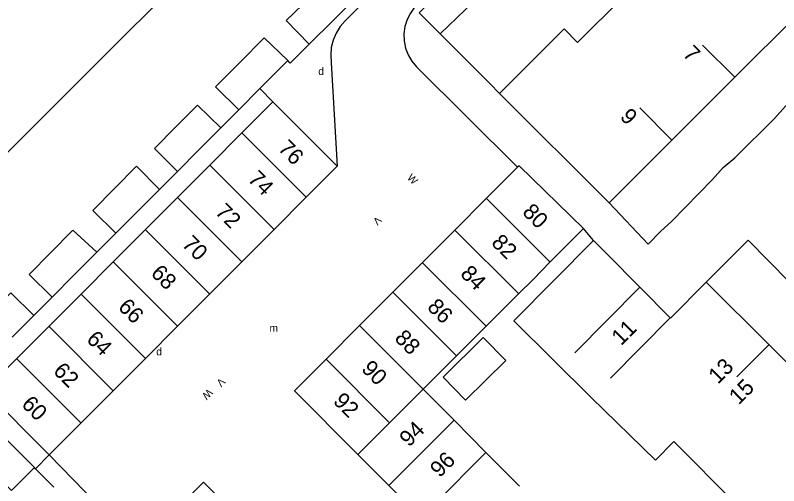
# Model space of a CAD drawing. Extents: x 134999 to 136502, y 457398 to 459002.
# Drawn here: x 136222.9 to 136273.3, y 458053.5 to 458084.5 of the extents above; entities that cross this region are included whole.
import ezdxf

# ---------------------------------------------------------------- set-up
doc = ezdxf.new("R2010")
doc.units = 0
for name, color, linetype in [('RI_DGTB_15', 7, 'Continuous'), ('RI_DGTB_23', 7, 'Continuous'), ('RI_DGTB_29', 7, 'Continuous'), ('RI_DGTB_30', 7, 'Continuous'), ('RI_DGTB_35', 7, 'Continuous'), ('RI_DGTB_36', 7, 'Continuous'), ('RI_DGTB_4', 7, 'Continuous'), ('RI_DGTB_43', 7, 'Continuous'), ('RI_DGTB_5', 7, 'Continuous'), ('RI_DGTB_54', 7, 'Continuous'), ('RI_DGTB_6', 7, 'Continuous')]:
    doc.layers.add(name, color=color, linetype=linetype)

msp = doc.modelspace()

# ---------------------------------------------------------------- linework, layer by layer
at = {"layer": 'RI_DGTB_15'}
for p, q in [((136270.387, 458080.435), (136268.268, 458082.558)), ((136270.387, 458080.435), (136268.268, 458082.558)), ((136270.387, 458080.435), (136268.268, 458082.558)), ((136266.239, 458076.293), (136264.12, 458078.416)), ((136266.239, 458076.293), (136264.12, 458078.416)), ((136266.239, 458076.293), (136264.12, 458078.416)), ((136237.831, 458076.773), (136242.08, 458072.524)), ((136237.831, 458076.773), (136242.08, 458072.524)), ((136237.831, 458076.773), (136242.08, 458072.524)), ((136235.705, 458074.645), (136239.955, 458070.395)), ((136235.705, 458074.645), (136239.955, 458070.395)), ((136235.705, 458074.645), (136239.955, 458070.395)), ((136233.579, 458072.515), (136237.828, 458068.266)), ((136233.579, 458072.515), (136237.828, 458068.266)), ((136233.579, 458072.515), (136237.828, 458068.266)), ((136253.994, 458072.449), (136258.2, 458068.243)), ((136253.994, 458072.449), (136258.2, 458068.243)), ((136253.994, 458072.449), (136258.2, 458068.243)), ((136231.47, 458070.37), (136235.664, 458066.176)), ((136231.47, 458070.37), (136235.664, 458066.176)), ((136231.47, 458070.37), (136235.664, 458066.176)), ((136251.904, 458070.358), (136256.104, 458066.162)), ((136251.904, 458070.358), (136256.104, 458066.162)), ((136251.904, 458070.358), (136256.104, 458066.162)), ((136229.342, 458068.242), (136233.577, 458064.007)), ((136229.342, 458068.242), (136233.577, 458064.007)), ((136229.342, 458068.242), (136233.577, 458064.007)), ((136249.755, 458068.201), (136253.96, 458064.019)), ((136249.755, 458068.201), (136253.96, 458064.019)), ((136249.755, 458068.201), (136253.96, 458064.019)), ((136259.826, 458062.257), (136264.128, 458066.582)), ((136259.826, 458062.257), (136264.128, 458066.582)), ((136259.826, 458062.257), (136264.128, 458066.582)), ((136227.215, 458066.115), (136231.452, 458061.878)), ((136227.215, 458066.115), (136231.452, 458061.878)), ((136227.215, 458066.115), (136231.452, 458061.878)), ((136247.808, 458066.258), (136252.007, 458062.062)), ((136247.808, 458066.258), (136252.007, 458062.062)), ((136247.808, 458066.258), (136252.007, 458062.062)), ((136266.117, 458064.566), (136262.173, 458060.576)), ((136266.117, 458064.566), (136262.173, 458060.576)), ((136266.117, 458064.566), (136262.173, 458060.576)), ((136245.606, 458064.051), (136249.799, 458059.861)), ((136245.606, 458064.051), (136249.799, 458059.861)), ((136245.606, 458064.051), (136249.799, 458059.861)), ((136225.087, 458063.987), (136229.325, 458059.749)), ((136225.087, 458063.987), (136229.325, 458059.749)), ((136225.087, 458063.987), (136229.325, 458059.749)), ((136272.641, 458062.791), (136270.519, 458060.672)), ((136272.641, 458062.791), (136270.519, 458060.672)), ((136272.641, 458062.791), (136270.519, 458060.672)), ((136222.96, 458061.86), (136227.2, 458057.62)), ((136222.96, 458061.86), (136227.2, 458057.62)), ((136222.96, 458061.86), (136227.2, 458057.62)), ((136243.397, 458061.829), (136247.583, 458057.643)), ((136243.397, 458061.829), (136247.583, 458057.643)), ((136243.397, 458061.829), (136247.583, 458057.643)), ((136249.798, 458059.86), (136245.49, 458055.549)), ((136249.798, 458059.86), (136245.49, 458055.549)), ((136249.798, 458059.86), (136245.49, 458055.549)), ((136247.528, 458053.509), (136251.843, 458057.815)), ((136247.528, 458053.509), (136251.843, 458057.815)), ((136247.528, 458053.509), (136251.843, 458057.815)), ((136249.649, 458051.385), (136253.955, 458055.684)), ((136249.649, 458051.385), (136253.955, 458055.684)), ((136249.649, 458051.385), (136253.955, 458055.684))]:
    msp.add_line(p, q, dxfattribs=at)
at = {"layer": 'RI_DGTB_23'}
for p, q in [((136239.874, 458078.82), (136239.01, 458079.691)), ((136225.107, 458055.525), (136224.203, 458054.6))]:
    msp.add_line(p, q, dxfattribs=at)
at = {"layer": 'RI_DGTB_4'}
for p, q in [((136230.39, 458083.494), (136234.614, 458087.7)), ((136264.054, 458086.779), (136260.011, 458082.743)), ((136274.536, 458084.576), (136270.35, 458080.398)), ((136225.876, 458078.999), (136230.39, 458083.494)), ((136254.848, 458079.377), (136259.117, 458083.639)), ((136270.35, 458080.398), (136266.319, 458076.373)), ((136262.091, 458072.152), (136254.848, 458079.377)), ((136221.495, 458074.636), (136225.876, 458078.999)), ((136235.705, 458074.645), (136237.831, 458076.773)), ((136266.319, 458076.373), (136262.091, 458072.152)), ((136233.579, 458072.515), (136235.705, 458074.645)), ((136244.127, 458074.574), (136242.08, 458072.524)), ((136253.993, 458072.45), (136256.042, 458074.502)), ((136231.453, 458070.387), (136233.579, 458072.515)), ((136242.08, 458072.524), (136239.955, 458070.395)), ((136251.904, 458070.358), (136253.993, 458072.45)), ((136229.327, 458068.257), (136231.453, 458070.387)), ((136239.955, 458070.395), (136237.828, 458068.266)), ((136249.752, 458068.204), (136251.904, 458070.358)), ((136258.206, 458068.249), (136260.396, 458070.452)), ((136261.967, 458068.771), (136264.128, 458066.582)), ((136227.202, 458066.128), (136229.327, 458068.257)), ((136237.828, 458068.266), (136235.703, 458066.137)), ((136247.808, 458066.258), (136249.752, 458068.204)), ((136264.128, 458066.582), (136266.146, 458064.538)), ((136266.146, 458064.538), (136268.51, 458066.924)), ((136272.705, 458062.727), (136268.51, 458066.924)), ((136225.075, 458063.999), (136227.202, 458066.128)), ((136235.703, 458066.137), (136233.577, 458064.007)), ((136245.606, 458064.051), (136247.808, 458066.258)), ((136253.96, 458064.019), (136256.114, 458066.152)), ((136243.392, 458061.834), (136245.606, 458064.051)), ((136222.95, 458061.87), (136225.075, 458063.999)), ((136233.577, 458064.007), (136231.451, 458061.879)), ((136252.007, 458062.062), (136253.96, 458064.019)), ((136276.801, 458058.628), (136272.705, 458062.727)), ((136249.799, 458059.861), (136252.007, 458062.062)), ((136231.451, 458061.879), (136229.325, 458059.749)), ((136229.325, 458059.749), (136227.199, 458057.621)), ((136251.843, 458057.815), (136249.799, 458059.861)), ((136227.199, 458057.621), (136225.107, 458055.525)), ((136253.955, 458055.684), (136251.843, 458057.815)), ((136266.361, 458056.393), (136270.443, 458052.313)), ((136247.528, 458053.509), (136245.491, 458055.55)), ((136256.168, 458053.461), (136253.955, 458055.684)), ((136249.649, 458051.385), (136247.528, 458053.509))]:
    msp.add_line(p, q, dxfattribs=at)
for points in [[(136239.874, 458078.82), (136237.831, 458076.773)], [(136244.127, 458074.574), (136239.874, 458078.82)], [(136260.396, 458070.452), (136256.137, 458074.597), (136256.042, 458074.502)], [(136258.206, 458068.249), (136257.061, 458067.096), (136256.114, 458066.152)], [(136225.107, 458055.525), (136220.854, 458059.771), (136222.95, 458061.87)], [(136245.491, 458055.55), (136241.304, 458059.743), (136243.392, 458061.834)], [(136231.013, 458049.459), (136235.29, 458053.721), (136237.233, 458051.773)]]:
    msp.add_lwpolyline(points, dxfattribs=at)
at = {"layer": 'RI_DGTB_5'}
msp.add_line((136259.117, 458083.639), (136260.011, 458082.743), dxfattribs=at)
for points in [[(136260.903, 458059.309), (136255.804, 458064.368), (136261.067, 458069.665)], [(136261.067, 458069.665), (136261.967, 458068.771)], [(136266.361, 458056.393), (136265.146, 458055.18), (136260.903, 458059.309)]]:
    msp.add_lwpolyline(points, dxfattribs=at)
at = {"layer": 'RI_DGTB_54'}
for p, q in [((136236.436, 458077.109), (136237.623, 458078.3)), ((136232.375, 458073.033), (136233.567, 458074.229)), ((136228.242, 458068.886), (136229.5, 458070.148)), ((136261.067, 458069.665), (136260.396, 458070.452)), ((136224.076, 458064.707), (136225.296, 458065.931)), ((136231.013, 458049.459), (136225.107, 458055.525))]:
    msp.add_line(p, q, dxfattribs=at)
for points in [[(136267.757, 458107.938), (136268.08, 458107.658), (136244.655, 458084.165), (136244.323, 458083.783), (136244.055, 458083.353), (136243.858, 458082.886), (136243.736, 458082.394), (136243.694, 458081.888), (136243.731, 458081.383), (136244.127, 458074.574)], [(136270.263, 458105.348), (136269.908, 458105.75), (136249.485, 458085.315), (136249.242, 458085.067), (136248.958, 458084.679), (136248.742, 458084.25), (136248.6, 458083.79), (136248.536, 458083.314), (136248.551, 458082.833), (136248.646, 458082.362), (136248.818, 458081.913), (136249.062, 458081.498), (136249.371, 458081.13), (136256.042, 458074.502)], [(136262.091, 458072.152), (136264.68, 458069.425), (136265.517, 458070.28), (136266.202, 458070.931), (136268.93, 458073.684), (136269.635, 458074.484), (136270.393, 458075.131), (136273.011, 458077.728), (136273.737, 458078.528), (136274.561, 458079.29), (136277.165, 458081.819), (136277.911, 458082.594), (136278.603, 458083.246), (136285.571, 458090.111), (136282.832, 458092.859)], [(136250.929, 458083.302), (136254.219, 458080.022), (136254.848, 458079.377)], [(136242.273, 458082.614), (136241.022, 458081.371), (136240.862, 458081.549)], [(136291.891, 458018.539), (136298.218, 458024.847), (136306.117, 458034.747), (136303.488, 458037.394), (136302.815, 458038.096), (136300.075, 458040.789), (136300.069, 458040.838), (136299.443, 458041.501), (136298.719, 458042.192), (136295.296, 458045.572), (136294.532, 458046.304), (136290.476, 458050.371), (136287.072, 458053.711), (136286.41, 458054.452), (136282.994, 458057.882), (136282.269, 458058.649), (136278.852, 458062.054), (136278.127, 458062.731), (136271.282, 458069.693), (136268.51, 458066.924)], [(136224.203, 458054.6), (136224.118, 458054.685)], [(136225.411, 458053.391), (136224.203, 458054.6)]]:
    msp.add_lwpolyline(points, dxfattribs=at)
at = {"layer": 'RI_DGTB_6'}
msp.add_line((136221.339, 458057.469), (136224.118, 458054.685), dxfattribs=at)
for points in [[(136253.915, 458089.019), (136249.538, 458084.689), (136250.929, 458083.302)], [(136250.929, 458083.302), (136255.332, 458087.554)], [(136242.374, 458085.777), (136240.753, 458084.18), (136242.273, 458082.614)], [(136245.529, 458085.849), (136243.9, 458084.23)], [(136243.9, 458084.23), (136242.273, 458082.614)], [(136240.862, 458081.549), (136239.305, 458083.032), (136237.698, 458081.418)], [(136237.698, 458081.418), (136236.092, 458079.804), (136237.623, 458078.3)], [(136240.862, 458081.549), (136239.221, 458079.902)], [(136239.01, 458079.691), (136237.623, 458078.3)], [(136239.221, 458079.902), (136239.01, 458079.691)], [(136236.436, 458077.109), (136234.889, 458078.597), (136233.47, 458077.172)], [(136233.47, 458077.172), (136232.05, 458075.746), (136233.567, 458074.229)], [(136234.99, 458075.657), (136236.436, 458077.109)], [(136233.567, 458074.229), (136234.99, 458075.657)], [(136232.375, 458073.033), (136230.875, 458074.565), (136229.427, 458073.11)], [(136229.427, 458073.11), (136227.979, 458071.656), (136229.5, 458070.148)], [(136230.945, 458071.599), (136232.375, 458073.033)], [(136229.5, 458070.148), (136230.945, 458071.599)], [(136228.242, 458068.886), (136226.67, 458070.343), (136225.218, 458068.884)], [(136225.218, 458068.884), (136223.765, 458067.424), (136225.296, 458065.931)], [(136226.735, 458067.374), (136228.242, 458068.886)], [(136225.296, 458065.931), (136226.735, 458067.374)], [(136224.076, 458064.707), (136222.567, 458066.222), (136221.144, 458064.793)], [(136222.659, 458063.285), (136224.076, 458064.707)], [(136251.116, 458060.641), (136253.764, 458063.259), (136255.257, 458061.75), (136252.607, 458059.133), (136251.116, 458060.641)], [(136224.118, 458054.685), (136222.61, 458053.159), (136219.806, 458055.966), (136221.339, 458057.469)]]:
    msp.add_lwpolyline(points, dxfattribs=at)

# ---------------------------------------------------------------- texts
at = {"layer": 'RI_DGTB_29'}
for p in [(136242.879, 458080.589), (136232.174, 458062.088)]:
    msp.add_text('d', height=0.5, dxfattribs=at).set_placement(p)
at = {"layer": 'RI_DGTB_30'}
for s, rotation, p in [('W', 314.5844, (136248.705, 458073.762)), ('V', 224.9866, (136246.76, 458071.298)), ('V', 224.9866, (136236.427, 458060.638)), ('W', 224.9866, (136235.604, 458059.916))]:
    msp.add_text(s, height=0.499, rotation=rotation, dxfattribs=at).set_placement(p)
at = {"layer": 'RI_DGTB_35'}
for s, rotation, p in [('9', 314.9511, (136262.753, 458077.763)), ('76', 314.9511, (136240.159, 458075.675)), ('80', 314.9511, (136256.301, 458071.474)), ('11', 44.9511, (136262.878, 458062.684)), ('92', 314.9511, (136243.801, 458059.003)), ('60', 314.9511, (136223.209, 458058.793))]:
    msp.add_text(s, height=1.054, rotation=rotation, dxfattribs=at).set_placement(p)
at = {"layer": 'RI_DGTB_36'}
for s, rotation, p in [('7', 314.9511, (136266.9, 458081.906)), ('74', 314.9511, (136238.171, 458073.651)), ('72', 314.9511, (136236.007, 458071.488)), ('70', 314.9511, (136233.813, 458069.361)), ('82', 314.9511, (136254.252, 458069.454)), ('68', 314.9511, (136231.753, 458067.441)), ('84', 314.9511, (136252.201, 458067.4)), ('66', 314.9511, (136229.591, 458065.211)), ('86', 314.9511, (136250.012, 458065.207)), ('64', 314.9511, (136227.499, 458063.082)), ('88', 314.9511, (136247.858, 458063.15)), ('62', 314.9511, (136225.303, 458060.988)), ('90', 314.9511, (136245.668, 458061.133)), ('13', 44.9511, (136269.282, 458060.145)), ('15', 44.9511, (136270.644, 458058.775)), ('94', 44.9511, (136248.871, 458055.993)), ('96', 44.9511, (136250.896, 458053.975))]:
    msp.add_text(s, height=1.054, rotation=rotation, dxfattribs=at).set_placement(p)
at = {"layer": 'RI_DGTB_43'}
msp.add_text('m', height=0.5, dxfattribs=at).set_placement((136239.654, 458063.643))

doc.saveas('drawing.dxf')
